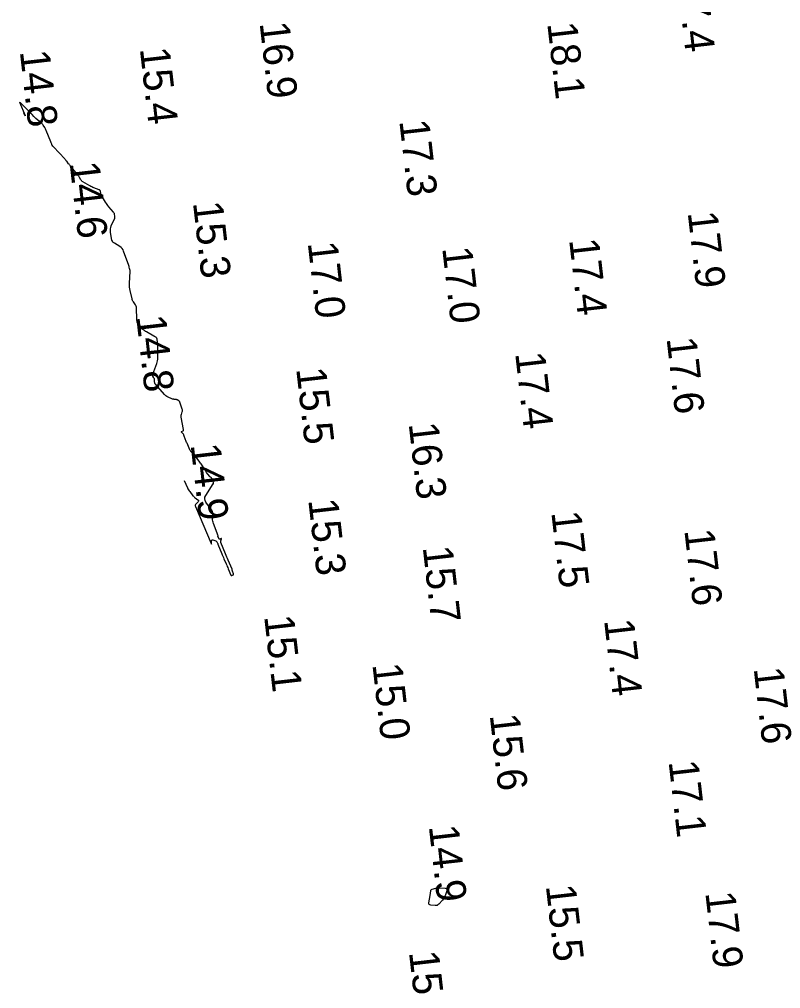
# Model space of a CAD drawing. Extents: x 1023796 to 1112670, y 656573 to 837340.
# Drawn here: x 1110106.5 to 1110234.3, y 680056.8 to 680219.5 of the extents above; entities that cross this region are included whole.
import ezdxf

# ---------------------------------------------------------------- set-up
doc = ezdxf.new("R2010")
doc.units = 0
doc.layers.add('V-CHAN-CONT-15FT', color=7, linetype='Continuous')
doc.layers.add('V-TOPO-SOUN', color=7, linetype='Continuous')

msp = doc.modelspace()

# ---------------------------------------------------------------- linework, layer by layer
at = {"layer": 'V-CHAN-CONT-15FT'}
msp.add_lwpolyline([(1110134.15, 680142.13), (1110134.69, 680140.91), (1110134.77, 680140.74), (1110134.86, 680140.58), (1110134.97, 680140.42), (1110135.08, 680140.26), (1110135.62, 680139.58), (1110135.7, 680139.48), (1110135.8, 680139.38), (1110135.9, 680139.29), (1110136, 680139.21), (1110136.45, 680138.89), (1110136.53, 680138.82), (1110136.56, 680138.73), (1110136.55, 680138.65), (1110136.48, 680138.55), (1110136.12, 680138.18), (1110136.04, 680138.08), (1110136, 680137.98), (1110136, 680137.87), (1110136.04, 680137.75), (1110138.68, 680131.54), (1110138.72, 680131.46), (1110138.74, 680131.44), (1110138.76, 680131.47), (1110138.76, 680131.55), (1110138.73, 680131.99), (1110138.74, 680132.08), (1110138.78, 680132.14), (1110138.84, 680132.16), (1110138.93, 680132.15), (1110139.47, 680131.99), (1110139.52, 680131.96), (1110139.57, 680131.93), (1110139.6, 680131.9), (1110139.63, 680131.85), (1110139.73, 680131.64), (1110139.75, 680131.58), (1110139.78, 680131.53), (1110139.8, 680131.48), (1110139.82, 680131.43), (1110140.47, 680129.85), (1110140.55, 680129.63), (1110140.64, 680129.42), (1110140.73, 680129.21), (1110140.82, 680128.99), (1110141.2, 680128.12), (1110141.29, 680127.92), (1110141.37, 680127.72), (1110141.46, 680127.52), (1110141.54, 680127.33), (1110141.99, 680126.25), (1110142.02, 680126.21), (1110142.06, 680126.18), (1110142.1, 680126.18), (1110142.15, 680126.19), (1110142.37, 680126.29), (1110142.41, 680126.32), (1110142.44, 680126.36), (1110142.44, 680126.41), (1110142.43, 680126.46), (1110142.25, 680126.94), (1110142.24, 680126.97), (1110142.24, 680126.99), (1110142.24, 680127.02), (1110142.23, 680127.04), (1110142.23, 680127.15), (1110142.23, 680127.17), (1110142.23, 680127.2), (1110142.22, 680127.22), (1110142.21, 680127.24), (1110141.55, 680128.76), (1110141.44, 680129.02), (1110141.33, 680129.28), (1110141.22, 680129.55), (1110141.11, 680129.81), (1110140.32, 680131.75), (1110140.3, 680131.82), (1110140.29, 680131.89), (1110140.29, 680131.95), (1110140.31, 680132.02), (1110140.4, 680132.33), (1110140.4, 680132.37), (1110140.4, 680132.39), (1110140.37, 680132.4), (1110140.33, 680132.38), (1110140.15, 680132.28), (1110140.1, 680132.26), (1110140.07, 680132.26), (1110140.03, 680132.28), (1110140.01, 680132.32), (1110139.82, 680132.74), (1110139.81, 680132.75), (1110139.81, 680132.76), (1110139.81, 680132.77), (1110139.82, 680132.78), (1110139.83, 680132.82), (1110139.83, 680132.84), (1110139.84, 680132.85), (1110139.83, 680132.86), (1110139.83, 680132.87), (1110139.05, 680134.93), (1110138.99, 680135.12), (1110138.95, 680135.31), (1110138.92, 680135.51), (1110138.92, 680135.71), (1110138.94, 680136.51), (1110138.93, 680136.7), (1110138.89, 680136.89), (1110138.82, 680137.06), (1110138.72, 680137.23), (1110137.79, 680138.5), (1110137.65, 680138.77), (1110137.59, 680139.04), (1110137.63, 680139.31), (1110137.76, 680139.59), (1110139.02, 680141.55), (1110139.05, 680141.6), (1110139.07, 680141.66), (1110139.07, 680141.72), (1110139.06, 680141.78), (1110139, 680142.02), (1110138.99, 680142.08), (1110138.96, 680142.14), (1110138.94, 680142.19), (1110138.91, 680142.25), (1110138.66, 680142.62), (1110138.64, 680142.64), (1110138.62, 680142.66), (1110138.6, 680142.68), (1110138.58, 680142.7), (1110138.48, 680142.77), (1110138.46, 680142.79), (1110138.44, 680142.81), (1110138.42, 680142.83), (1110138.4, 680142.85), (1110137.92, 680143.49), (1110137.84, 680143.61), (1110137.76, 680143.73), (1110137.68, 680143.85), (1110137.6, 680143.97), (1110137.12, 680144.74), (1110137.01, 680144.91), (1110136.9, 680145.07), (1110136.78, 680145.23), (1110136.66, 680145.39), (1110135.95, 680146.31), (1110135.88, 680146.39), (1110135.81, 680146.47), (1110135.74, 680146.55), (1110135.66, 680146.63), (1110135.35, 680146.93), (1110135.27, 680147.01), (1110135.21, 680147.1), (1110135.15, 680147.19), (1110135.1, 680147.28), (1110134.62, 680148.38), (1110134.56, 680148.53), (1110134.5, 680148.68), (1110134.44, 680148.83), (1110134.38, 680148.98), (1110134.1, 680149.75), (1110134.07, 680149.82), (1110134.04, 680149.89), (1110133.99, 680149.95), (1110133.94, 680150), (1110133.7, 680150.23), (1110133.67, 680150.27), (1110133.66, 680150.31), (1110133.68, 680150.34), (1110133.72, 680150.38), (1110133.96, 680150.49), (1110134.01, 680150.52), (1110134.04, 680150.57), (1110134.05, 680150.62), (1110134.05, 680150.68), (1110133.66, 680152.79), (1110133.64, 680152.91), (1110133.64, 680153.02), (1110133.66, 680153.13), (1110133.69, 680153.24), (1110133.83, 680153.68), (1110133.86, 680153.79), (1110133.87, 680153.9), (1110133.86, 680154.01), (1110133.83, 680154.11), (1110133.44, 680155.26), (1110133.41, 680155.33), (1110133.37, 680155.39), (1110133.32, 680155.44), (1110133.26, 680155.49), (1110132.99, 680155.66), (1110132.93, 680155.7), (1110132.87, 680155.72), (1110132.8, 680155.74), (1110132.74, 680155.74), (1110132.46, 680155.75), (1110132.39, 680155.76), (1110132.32, 680155.77), (1110132.26, 680155.79), (1110132.2, 680155.81), (1110131.37, 680156.17), (1110131.22, 680156.24), (1110131.07, 680156.33), (1110130.94, 680156.44), (1110130.82, 680156.56), (1110129.33, 680158.28), (1110129.27, 680158.36), (1110129.23, 680158.44), (1110129.2, 680158.53), (1110129.19, 680158.62), (1110129.17, 680159.03), (1110129.16, 680159.12), (1110129.14, 680159.2), (1110129.11, 680159.28), (1110129.07, 680159.36), (1110128.89, 680159.66), (1110128.85, 680159.73), (1110128.83, 680159.81), (1110128.84, 680159.89), (1110128.86, 680159.97), (1110129.53, 680161.75), (1110129.61, 680161.99), (1110129.67, 680162.23), (1110129.7, 680162.48), (1110129.72, 680162.73), (1110129.74, 680163.81), (1110129.74, 680164.04), (1110129.73, 680164.26), (1110129.72, 680164.49), (1110129.7, 680164.71), (1110129.59, 680165.93), (1110129.58, 680165.98), (1110129.56, 680166.03), (1110129.52, 680166.08), (1110129.48, 680166.12), (1110129.28, 680166.26), (1110129.23, 680166.29), (1110129.17, 680166.33), (1110129.12, 680166.36), (1110129.07, 680166.39), (1110127.81, 680167.08), (1110127.67, 680167.17), (1110127.52, 680167.27), (1110127.39, 680167.38), (1110127.27, 680167.51), (1110126.62, 680168.22), (1110126.59, 680168.25), (1110126.56, 680168.28), (1110126.53, 680168.32), (1110126.5, 680168.35), (1110126.36, 680168.52), (1110126.35, 680168.54), (1110126.33, 680168.55), (1110126.32, 680168.57), (1110126.31, 680168.59), (1110126.28, 680168.68), (1110126.27, 680168.7), (1110126.26, 680168.72), (1110126.26, 680168.74), (1110126.25, 680168.76), (1110126.23, 680168.97), (1110126.22, 680169.02), (1110126.22, 680169.06), (1110126.22, 680169.1), (1110126.21, 680169.14), (1110126.14, 680171.11), (1110126.13, 680171.25), (1110126.09, 680171.39), (1110126.04, 680171.52), (1110125.96, 680171.64), (1110125.62, 680172.12), (1110125.54, 680172.24), (1110125.48, 680172.37), (1110125.42, 680172.5), (1110125.39, 680172.64), (1110125.07, 680174.05), (1110125.02, 680174.33), (1110124.98, 680174.61), (1110124.97, 680174.9), (1110124.97, 680175.19), (1110125.06, 680177.25), (1110125.06, 680177.29), (1110125.06, 680177.33), (1110125.05, 680177.37), (1110125.05, 680177.41), (1110125.01, 680177.56), (1110125, 680177.6), (1110125, 680177.63), (1110124.99, 680177.67), (1110124.98, 680177.71), (1110124.92, 680177.93), (1110124.92, 680177.96), (1110124.91, 680177.98), (1110124.91, 680178.01), (1110124.9, 680178.03), (1110124.89, 680178.13), (1110124.88, 680178.15), (1110124.88, 680178.18), (1110124.87, 680178.2), (1110124.86, 680178.23), (1110123.98, 680180.64), (1110123.88, 680180.87), (1110123.74, 680181.08), (1110123.56, 680181.26), (1110123.35, 680181.41), (1110122.45, 680181.95), (1110122.25, 680182.11), (1110122.1, 680182.29), (1110121.99, 680182.5), (1110121.93, 680182.75), (1110121.77, 680183.83), (1110121.75, 680184.1), (1110121.77, 680184.36), (1110121.82, 680184.61), (1110121.91, 680184.86), (1110122.49, 680186.19), (1110122.52, 680186.27), (1110122.53, 680186.35), (1110122.53, 680186.43), (1110122.52, 680186.52), (1110122.45, 680186.86), (1110122.43, 680186.94), (1110122.39, 680187.02), (1110122.35, 680187.09), (1110122.3, 680187.16), (1110121.5, 680188.09), (1110121.35, 680188.27), (1110121.21, 680188.45), (1110121.08, 680188.64), (1110120.95, 680188.84), (1110120.27, 680189.96), (1110120.22, 680190.04), (1110120.19, 680190.12), (1110120.16, 680190.21), (1110120.14, 680190.31), (1110120.08, 680190.68), (1110120.06, 680190.77), (1110120.02, 680190.84), (1110119.95, 680190.9), (1110119.87, 680190.94), (1110118.99, 680191.26), (1110118.81, 680191.33), (1110118.64, 680191.41), (1110118.47, 680191.49), (1110118.3, 680191.58), (1110117.13, 680192.25), (1110117.03, 680192.32), (1110116.95, 680192.39), (1110116.88, 680192.48), (1110116.81, 680192.58), (1110116.59, 680193), (1110116.53, 680193.1), (1110116.47, 680193.2), (1110116.4, 680193.3), (1110116.33, 680193.39), (1110115.07, 680194.92), (1110114.99, 680195.02), (1110114.91, 680195.12), (1110114.83, 680195.22), (1110114.74, 680195.32), (1110114.42, 680195.72), (1110114.33, 680195.82), (1110114.25, 680195.92), (1110114.16, 680196.01), (1110114.08, 680196.11), (1110112.22, 680198.12), (1110112.19, 680198.16), (1110112.16, 680198.19), (1110112.13, 680198.23), (1110112.1, 680198.27), (1110112, 680198.43), (1110111.97, 680198.47), (1110111.95, 680198.51), (1110111.93, 680198.56), (1110111.91, 680198.6), (1110111.82, 680198.81), (1110111.8, 680198.86), (1110111.78, 680198.91), (1110111.76, 680198.96), (1110111.74, 680199.01), (1110110.98, 680200.9), (1110110.93, 680201.02), (1110110.87, 680201.14), (1110110.81, 680201.26), (1110110.74, 680201.37), (1110110.46, 680201.81), (1110110.39, 680201.92), (1110110.31, 680202.02), (1110110.22, 680202.11), (1110110.12, 680202.2), (1110109.22, 680202.93), (1110109.14, 680203), (1110109.06, 680203.07), (1110108.99, 680203.15), (1110108.91, 680203.23), (1110108.63, 680203.56), (1110108.55, 680203.64), (1110108.48, 680203.72), (1110108.4, 680203.8), (1110108.33, 680203.87), (1110106.7, 680205.46), (1110106.68, 680205.48), (1110106.66, 680205.49), (1110106.64, 680205.51), (1110106.62, 680205.53), (1110106.52, 680205.64), (1110106.51, 680205.64), (1110106.51, 680205.65), (1110106.5, 680205.65), (1110106.5, 680205.65), (1110106.48, 680205.65), (1110106.48, 680205.65), (1110106.48, 680205.65), (1110106.47, 680205.65), (1110106.48, 680205.64), (1110107.42, 680203.43), (1110107.44, 680203.37), (1110107.45, 680203.36), (1110107.44, 680203.37), (1110107.41, 680203.42), (1110107.21, 680203.84)], dxfattribs=at)
msp.add_lwpolyline([(1110175.46, 680072.65), (1110175.48, 680072.75), (1110175.49, 680072.86), (1110175.55, 680073.27), (1110175.58, 680073.37), (1110175.62, 680073.44), (1110175.69, 680073.5), (1110175.78, 680073.54), (1110176.41, 680073.71), (1110176.55, 680073.75), (1110176.69, 680073.77), (1110176.83, 680073.77), (1110176.98, 680073.77), (1110177.96, 680073.69), (1110178.14, 680073.65), (1110178.25, 680073.56), (1110178.28, 680073.43), (1110178.25, 680073.25), (1110177.95, 680072.43), (1110177.87, 680072.23), (1110177.77, 680072.04), (1110177.65, 680071.87), (1110177.52, 680071.7), (1110176.89, 680071), (1110176.76, 680070.89), (1110176.61, 680070.81), (1110176.45, 680070.77), (1110176.27, 680070.77), (1110175.54, 680070.84), (1110175.38, 680070.88), (1110175.28, 680070.96), (1110175.23, 680071.08), (1110175.23, 680071.25), (1110175.43, 680072.44), (1110175.44, 680072.55)], close=True, dxfattribs=at)

# ---------------------------------------------------------------- texts
at = {"layer": 'V-TOPO-SOUN'}
for s, p in [('17.4 ', (1110216.85, 680226.77)), ('16.9 ', (1110146.8, 680218.93)), ('18.1 ', (1110195.1, 680218.87)), ('15.4 ', (1110126.69, 680214.63)), ('14.8 ', (1110106.54, 680214.17)), ('17.3 ', (1110170.26, 680202.5)), ('14.6 ', (1110114.9, 680195.46)), ('15.3 ', (1110135.61, 680188.78)), ('17.9 ', (1110218.68, 680187.11)), ('17.0 ', (1110154.88, 680182.03)), ('17.4 ', (1110198.77, 680182.55)), ('17.0 ', (1110177.46, 680181.17)), ('14.8 ', (1110126.07, 680169.69)), ('17.6 ', (1110215.13, 680166)), ('17.4 ', (1110189.71, 680163.49)), ('15.5 ', (1110152.94, 680160.9)), ('16.3 ', (1110171.83, 680151.67)), ('14.9 ', (1110135.22, 680148.13)), ('15.3 ', (1110154.97, 680138.88)), ('17.5 ', (1110195.78, 680136.79)), ('17.6 ', (1110218.12, 680133.78)), ('15.7 ', (1110174.19, 680130.94)), ('15.1 ', (1110147.56, 680119.33)), ('17.4 ', (1110204.64, 680118.67)), ('15.0 ', (1110165.74, 680111.26)), ('17.6 ', (1110229.76, 680110.59)), ('15.6 ', (1110185.44, 680102.75)), ('17.1 ', (1110215.47, 680094.95)), ('14.9 ', (1110175.21, 680084.09)), ('15.5 ', (1110194.86, 680074.09)), ('17.9 ', (1110221.64, 680072.93)), ('15.0 ', (1110171.88, 680062.96))]:
    msp.add_text(s, height=5, rotation=276.5594, dxfattribs=at).set_placement(p)

doc.saveas('drawing.dxf')
